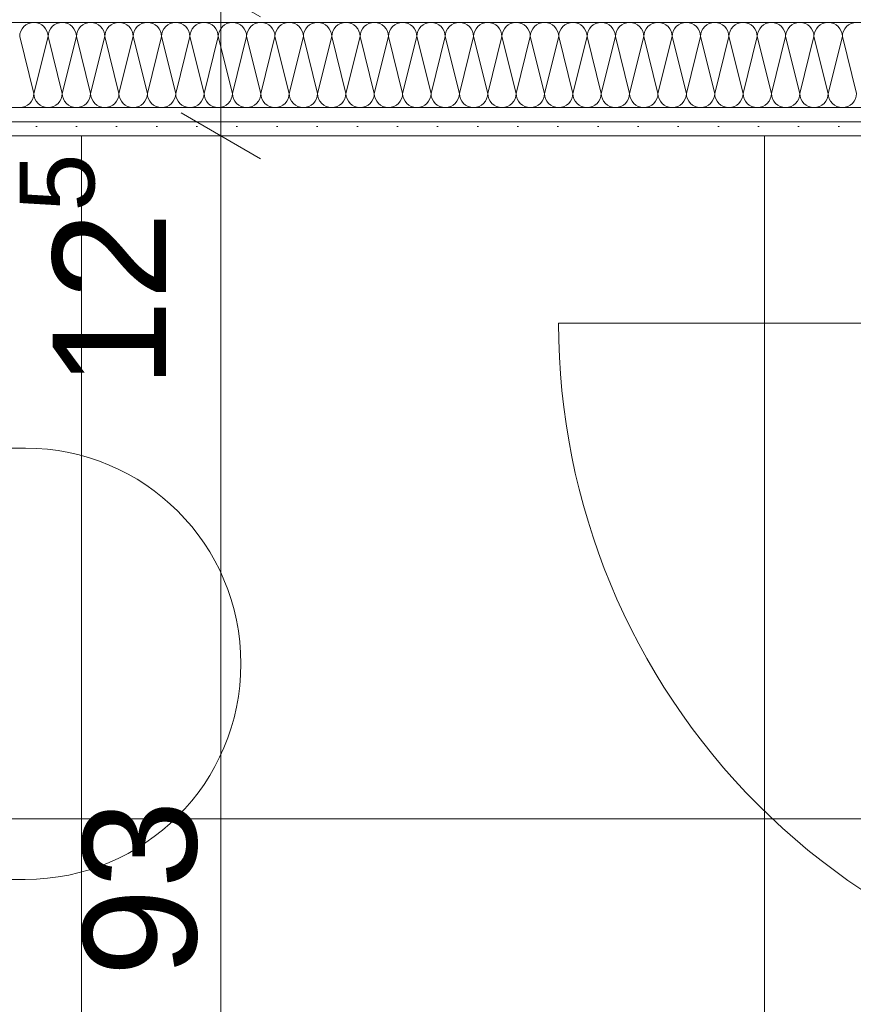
# Model space of a CAD drawing. Header units: metres. Extents: x -3.6 to 90.7, y -11.1 to 18.
# Tile 374 of 656: x 40.75 to 41.485, y 3.045 to 3.912. Entities that reach past the tile are written whole.
import ezdxf

# ---------------------------------------------------------------- set-up
doc = ezdxf.new("R2010")
doc.units = ezdxf.units.M
doc.header["$MEASUREMENT"] = 0
doc.linetypes.add('Wipeout_Contour', pattern=[1, 0, -1])
for name, color, linetype in [('152 - Bemaßung_ Beschriftung.Ausbau', 7, 'Continuous'), ('Neubau_606 - Struktur.Wand Innen Ausbau', 7, 'Continuous'), ('Neubau_650 - Abdeckung.Fußboden Aufbau', 7, 'Continuous'), ('Neubau_702 - Einrichtung.Möbel Sanitär', 7, 'Continuous')]:
    doc.layers.add(name, color=color, linetype=linetype)
doc.styles.add('ERSTELLTER_STIL_2', font='txt')
doc.dimstyles.new('ERSTELLTER_STIL__1', dxfattribs={"dimtxt": 0.1, "dimasz": 0.0532, "dimexe": 0.18, "dimexo": 0.0625, "dimgap": 0, "dimtad": 1, "dimzin": 0, "dimdsep": 46, "dimtxsty": 'ERSTELLTER_STIL_2', "dimblk": 'ARROWHEAD_2', "dimblk1": 'ARROWHEAD_2', "dimblk2": 'ARROWHEAD_2', "dimcen": 0.09, "dimse1": 1, "dimse2": 1, "dimclrd": 7, "dimclre": 7, "dimclrt": 7, "dimazin": 0, "dimtfac": 1, "dimtdec": 4, "dimtmove": 0, "dimatfit": 3, "dimfxl": 1, "dimtolj": 1, "dimtzin": 0, "dimarcsym": 0})
doc.dimstyles.new('ERSTELLTER_STIL__2', dxfattribs={"dimtxt": 0.1, "dimasz": 0.0532, "dimexe": 0.18, "dimexo": 0.0625, "dimgap": 0, "dimtad": 1, "dimzin": 0, "dimdsep": 46, "dimtxsty": 'ERSTELLTER_STIL_2', "dimblk": 'ARROWHEAD_2', "dimblk1": 'ARROWHEAD_2', "dimblk2": 'ARROWHEAD_2', "dimcen": 0.09, "dimse1": 1, "dimse2": 1, "dimclrd": 7, "dimclre": 7, "dimclrt": 7, "dimazin": 0, "dimtfac": 1, "dimtdec": 4, "dimtmove": 2, "dimatfit": 3, "dimfxl": 1, "dimtolj": 1, "dimtzin": 0, "dimarcsym": 0})
doc.dimstyles.new('ERSTELLTER_STIL__3', dxfattribs={"dimtxt": 0.1, "dimasz": 0.0532, "dimexe": 0.18, "dimexo": 0.0625, "dimgap": 0, "dimtad": 1, "dimtih": 1, "dimtoh": 1, "dimzin": 0, "dimdsep": 46, "dimtxsty": 'ERSTELLTER_STIL_2', "dimblk": 'ARROWHEAD_2', "dimblk1": 'ARROWHEAD_2', "dimblk2": 'ARROWHEAD_2', "dimcen": 0.09, "dimse1": 1, "dimse2": 1, "dimclrd": 7, "dimclre": 7, "dimclrt": 7, "dimazin": 0, "dimtfac": 1, "dimtdec": 4, "dimtmove": 0, "dimatfit": 3, "dimfxl": 1, "dimtolj": 1, "dimtzin": 0, "dimarcsym": 0})
pattern_1 = [(45, (0, 0), (-0.01767767, 0.01767767), [0, -0.025])]

# ---------------------------------------------------------------- blocks, each defined once
blk = doc.blocks.new('*X130')
at = {"layer": 'Neubau_606 - Struktur.Wand Innen Ausbau', "color": 7, "linetype": 'Continuous', "lineweight": 5}
for p, q in [((40.75, 3.8975), (40.7625, 3.8475)), ((40.775, 3.8975), (40.7625, 3.8475)), ((40.775, 3.8975), (40.7875, 3.8475)), ((40.8, 3.8975), (40.7875, 3.8475)), ((40.8, 3.8975), (40.8125, 3.8475)), ((40.825, 3.8975), (40.8125, 3.8475)), ((40.825, 3.8975), (40.8375, 3.8475)), ((40.85, 3.8975), (40.8375, 3.8475)), ((40.85, 3.8975), (40.8625, 3.8475)), ((40.875, 3.8975), (40.8625, 3.8475)), ((40.875, 3.8975), (40.8875, 3.8475)), ((40.9, 3.8975), (40.8875, 3.8475)), ((40.9, 3.8975), (40.9125, 3.8475)), ((40.925, 3.8975), (40.9125, 3.8475)), ((40.925, 3.8975), (40.9375, 3.8475)), ((40.95, 3.8975), (40.9375, 3.8475)), ((40.95, 3.8975), (40.9625, 3.8475)), ((40.975, 3.8975), (40.9625, 3.8475)), ((40.975, 3.8975), (40.9875, 3.8475)), ((41, 3.8975), (40.9875, 3.8475)), ((41, 3.8975), (41.0125, 3.8475)), ((41.025, 3.8975), (41.0125, 3.8475)), ((41.025, 3.8975), (41.0375, 3.8475)), ((41.05, 3.8975), (41.0375, 3.8475)), ((41.05, 3.8975), (41.0625, 3.8475)), ((41.075, 3.8975), (41.0625, 3.8475)), ((41.075, 3.8975), (41.0875, 3.8475)), ((41.1, 3.8975), (41.0875, 3.8475)), ((41.1, 3.8975), (41.1125, 3.8475)), ((41.125, 3.8975), (41.1125, 3.8475)), ((41.125, 3.8975), (41.1375, 3.8475)), ((41.15, 3.8975), (41.1375, 3.8475)), ((41.15, 3.8975), (41.1625, 3.8475)), ((41.175, 3.8975), (41.1625, 3.8475)), ((41.175, 3.8975), (41.1875, 3.8475)), ((41.2, 3.8975), (41.1875, 3.8475)), ((41.2, 3.8975), (41.2125, 3.8475)), ((41.225, 3.8975), (41.2125, 3.8475)), ((41.225, 3.8975), (41.2375, 3.8475)), ((41.25, 3.8975), (41.2375, 3.8475)), ((41.25, 3.8975), (41.2625, 3.8475)), ((41.275, 3.8975), (41.2625, 3.8475)), ((41.275, 3.8975), (41.2875, 3.8475)), ((41.3, 3.8975), (41.2875, 3.8475)), ((41.3, 3.8975), (41.3125, 3.8475)), ((41.325, 3.8975), (41.3125, 3.8475)), ((41.325, 3.8975), (41.3375, 3.8475)), ((41.35, 3.8975), (41.3375, 3.8475)), ((41.35, 3.8975), (41.3625, 3.8475)), ((41.375, 3.8975), (41.3625, 3.8475)), ((41.375, 3.8975), (41.3875, 3.8475)), ((41.4, 3.8975), (41.3875, 3.8475)), ((41.4, 3.8975), (41.4125, 3.8475)), ((41.425, 3.8975), (41.4125, 3.8475)), ((41.425, 3.8975), (41.4375, 3.8475)), ((41.45, 3.8975), (41.4375, 3.8475)), ((41.45, 3.8975), (41.4625, 3.8475)), ((41.475, 3.8975), (41.4625, 3.8475)), ((41.475, 3.8975), (41.4875, 3.8475))]:
    blk.add_line(p, q, dxfattribs=at)
for centre, start, end in [((40.7625, 3.8975), 89.99996, 179.99996), ((40.7625, 3.8975), 359.99996, 89.99996), ((40.7875, 3.8975), 89.99996, 179.99996), ((40.7875, 3.8975), 359.99996, 89.99996), ((40.8125, 3.8975), 89.99996, 179.99996), ((40.8125, 3.8975), 359.99996, 89.99996), ((40.8375, 3.8975), 89.99996, 179.99996), ((40.8375, 3.8975), 359.99996, 89.99996), ((40.8625, 3.8975), 89.99996, 179.99996), ((40.8625, 3.8975), 359.99996, 89.99996), ((40.8875, 3.8975), 89.99996, 179.99996), ((40.8875, 3.8975), 359.99996, 89.99996), ((40.9125, 3.8975), 89.99996, 179.99996), ((40.9125, 3.8975), 359.99996, 89.99996), ((40.9375, 3.8975), 89.99996, 179.99996), ((40.9375, 3.8975), 359.99996, 89.99996), ((40.9625, 3.8975), 89.99996, 179.99996), ((40.9625, 3.8975), 359.99996, 89.99996), ((40.9875, 3.8975), 89.99996, 179.99996), ((40.9875, 3.8975), 359.99996, 89.99996), ((41.0125, 3.8975), 89.99996, 179.99996), ((41.0125, 3.8975), 359.99996, 89.99996), ((41.0375, 3.8975), 89.99996, 179.99996), ((41.0375, 3.8975), 359.99996, 89.99996), ((41.0625, 3.8975), 89.99996, 179.99996), ((41.0625, 3.8975), 359.99996, 89.99996), ((41.0875, 3.8975), 89.99996, 179.99996), ((41.0875, 3.8975), 359.99996, 89.99996), ((41.1125, 3.8975), 89.99996, 179.99996), ((41.1125, 3.8975), 359.99996, 89.99996), ((41.1375, 3.8975), 89.99996, 179.99996), ((41.1375, 3.8975), 359.99996, 89.99996), ((41.1625, 3.8975), 89.99996, 179.99996), ((41.1625, 3.8975), 359.99996, 89.99996), ((41.1875, 3.8975), 89.99996, 179.99996), ((41.1875, 3.8975), 359.99996, 89.99996), ((41.2125, 3.8975), 89.99996, 179.99996), ((41.2125, 3.8975), 359.99996, 89.99996), ((41.2375, 3.8975), 89.99996, 179.99996), ((41.2375, 3.8975), 359.99996, 89.99996), ((41.2625, 3.8975), 89.99996, 179.99996), ((41.2625, 3.8975), 359.99996, 89.99996), ((41.2875, 3.8975), 89.99996, 179.99996), ((41.2875, 3.8975), 359.99996, 89.99996), ((41.3125, 3.8975), 89.99996, 179.99996), ((41.3125, 3.8975), 359.99996, 89.99996), ((41.3375, 3.8975), 89.99996, 179.99996), ((41.3375, 3.8975), 359.99996, 89.99996), ((41.3625, 3.8975), 89.99996, 179.99996), ((41.3625, 3.8975), 359.99996, 89.99996), ((41.3875, 3.8975), 89.99996, 179.99996), ((41.3875, 3.8975), 359.99996, 89.99996), ((41.4125, 3.8975), 89.99996, 179.99996), ((41.4125, 3.8975), 359.99996, 89.99996), ((41.4375, 3.8975), 89.99996, 179.99996), ((41.4375, 3.8975), 359.99996, 89.99996), ((41.4625, 3.8975), 89.99996, 179.99996), ((41.4625, 3.8975), 359.99996, 89.99996), ((41.4875, 3.8975), 89.99996, 179.99996), ((40.75, 3.8475), 269.99996, 359.99996), ((40.775, 3.8475), 179.99996, 269.99996), ((40.775, 3.8475), 269.99996, 359.99996), ((40.8, 3.8475), 179.99996, 269.99996), ((40.8, 3.8475), 269.99996, 359.99996), ((40.825, 3.8475), 179.99996, 269.99996), ((40.825, 3.8475), 269.99996, 359.99996), ((40.85, 3.8475), 179.99996, 269.99996), ((40.85, 3.8475), 269.99996, 359.99996), ((40.875, 3.8475), 179.99996, 269.99996), ((40.875, 3.8475), 269.99996, 359.99996), ((40.9, 3.8475), 179.99996, 269.99996), ((40.9, 3.8475), 269.99996, 359.99996), ((40.925, 3.8475), 179.99996, 269.99996), ((40.925, 3.8475), 269.99996, 359.99996), ((40.95, 3.8475), 179.99996, 269.99996), ((40.95, 3.8475), 269.99996, 359.99996), ((40.975, 3.8475), 179.99996, 269.99996), ((40.975, 3.8475), 269.99996, 359.99996), ((41, 3.8475), 179.99996, 269.99996), ((41, 3.8475), 269.99996, 359.99996), ((41.025, 3.8475), 179.99996, 269.99996), ((41.025, 3.8475), 269.99996, 359.99996), ((41.05, 3.8475), 179.99996, 269.99996), ((41.05, 3.8475), 269.99996, 359.99996), ((41.075, 3.8475), 179.99996, 269.99996), ((41.075, 3.8475), 269.99996, 359.99996), ((41.1, 3.8475), 179.99996, 269.99996), ((41.1, 3.8475), 269.99996, 359.99996), ((41.125, 3.8475), 179.99996, 269.99996), ((41.125, 3.8475), 269.99996, 359.99996), ((41.15, 3.8475), 179.99996, 269.99996), ((41.15, 3.8475), 269.99996, 359.99996), ((41.175, 3.8475), 179.99996, 269.99996), ((41.175, 3.8475), 269.99996, 359.99996), ((41.2, 3.8475), 179.99996, 269.99996), ((41.2, 3.8475), 269.99996, 359.99996), ((41.225, 3.8475), 179.99996, 269.99996), ((41.225, 3.8475), 269.99996, 359.99996), ((41.25, 3.8475), 179.99996, 269.99996), ((41.25, 3.8475), 269.99996, 359.99996), ((41.275, 3.8475), 179.99996, 269.99996), ((41.275, 3.8475), 269.99996, 359.99996), ((41.3, 3.8475), 179.99996, 269.99996), ((41.3, 3.8475), 269.99996, 359.99996), ((41.325, 3.8475), 179.99996, 269.99996), ((41.325, 3.8475), 269.99996, 359.99996), ((41.35, 3.8475), 179.99996, 269.99996), ((41.35, 3.8475), 269.99996, 359.99996), ((41.375, 3.8475), 179.99996, 269.99996), ((41.375, 3.8475), 269.99996, 359.99996), ((41.4, 3.8475), 179.99996, 269.99996), ((41.4, 3.8475), 269.99996, 359.99996), ((41.425, 3.8475), 179.99996, 269.99996), ((41.425, 3.8475), 269.99996, 359.99996), ((41.45, 3.8475), 179.99996, 269.99996), ((41.45, 3.8475), 269.99996, 359.99996), ((41.475, 3.8475), 179.99996, 269.99996), ((41.475, 3.8475), 269.99996, 359.99996)]:
    blk.add_arc(centre, 0.0125, start, end, dxfattribs=at)
blk = doc.blocks.new('*D596')
at = {"layer": '152 - Bemaßung_ Beschriftung.Ausbau', "color": 7, "linetype": 'Continuous', "lineweight": 5}
for p, q in [((40.37997, 2.09752), (40.37997, 2.20252)), ((41.82994, 2.09752), (41.82994, 2.20252)), ((40.40018, 2.18502), (40.35977, 2.11502)), ((41.85015, 2.18502), (41.80973, 2.11502)), ((40.37997, 2.15002), (41.82994, 2.15002))]:
    blk.add_line(p, q, dxfattribs=at)
at = {"layer": '152 - Bemaßung_ Beschriftung.Ausbau', "color": 7, "lineweight": 5, "char_height": 0.1, "attachment_point": 7, "style": 'ERSTELLTER_STIL_2'}
for s, insert in [('\\A1;{\\pql;\\fArial|b0|i0|c0|p38;1,45}', (40.93399, 2.17002)), ('\\A1;{\\pql;\\fArial|b0|i0|c0|p38;3}', (41.73382, 2.17002))]:
    blk.add_mtext(s, dxfattribs=dict(at, insert=insert))
blk = doc.blocks.new('ARROWHEAD_2')
at = {"color": 0, "linetype": 'Continuous', "lineweight": 0}
for p, q in [((-0.378, -0.655), (0.378, 0.655)), ((0, 0), (-1, 0))]:
    blk.add_line(p, q, dxfattribs=at)
blk = doc.blocks.new('*D611')
at = {"layer": '152 - Bemaßung_ Beschriftung.Ausbau', "color": 7, "linetype": 'Continuous', "lineweight": 5}
for p, q in [((45.78033, 0.245), (45.78033, 3.72)), ((45.74533, 0.26521), (45.81533, 0.22479)), ((45.83283, 0.245), (45.72783, 0.245)), ((45.78033, 0.005), (45.78033, 0.245)), ((45.74533, 0.02521), (45.81533, -0.01521)), ((45.83283, 0.005), (45.72783, 0.005)), ((45.78033, -0.02923), (45.78033, 0.005))]:
    blk.add_line(p, q, dxfattribs=at)
at = {"color": 254, "linetype": 'Wipeout_Contour', "lineweight": 0, "ltscale": 182.85335}
blk.add_wipeout([(45.78176, 0.02769), (45.78176, 0.22231), (45.6389, 0.22231), (45.6389, 0.02769)], dxfattribs=at).dxf.layer = '152 - Bemaßung_ Beschriftung.Ausbau'
at = {"layer": '152 - Bemaßung_ Beschriftung.Ausbau', "color": 7, "lineweight": 5, "insert": (45.76033, 0.04911), "char_height": 0.1, "attachment_point": 7, "rotation": 90, "style": 'ERSTELLTER_STIL_2'}
blk.add_mtext('\\A1;{\\pql;\\fArial|b0|i0|c0|p38;24}', dxfattribs=at)
blk = doc.blocks.new('*D612')
at = {"layer": '152 - Bemaßung_ Beschriftung.Ausbau', "color": 7, "linetype": 'Continuous', "lineweight": 5}
for p, q in [((45.74533, 3.7402), (45.81533, 3.69979)), ((45.83283, 3.72), (45.72783, 3.72)), ((45.78033, 0.245), (45.78033, 3.72)), ((45.74533, 0.26521), (45.81533, 0.22479))]:
    blk.add_line(p, q, dxfattribs=at)
at = {"layer": '152 - Bemaßung_ Beschriftung.Ausbau', "color": 7, "lineweight": 5, "char_height": 0.1, "attachment_point": 7, "rotation": 90, "style": 'ERSTELLTER_STIL_2'}
for s, insert in [('\\A1;{\\pql;\\fArial|b0|i0|c0|p38;17\\fArial|b0|i0|c0|p38;\\A1{\\H.66x;\\S5^  ;}}', (45.76142, 3.49791)), ('\\A1;{\\pql;\\fArial|b0|i0|c0|p38;3,47\\fArial|b0|i0|c0|p38;\\A1{\\H.66x;\\S5^  ;}}', (45.77974, 1.7235))]:
    blk.add_mtext(s, dxfattribs=dict(at, insert=insert))
blk = doc.blocks.new('*D631')
at = {"layer": '152 - Bemaßung_ Beschriftung.Ausbau', "color": 7, "linetype": 'Continuous', "lineweight": 5}
for p, q in [((40.8922, 3.83021), (40.9622, 3.78979)), ((40.9797, 3.81), (40.8747, 3.81)), ((40.9272, 2.87998), (40.9272, 3.81)), ((40.8922, 2.90018), (40.9622, 2.85977)), ((40.9797, 2.87998), (40.8747, 2.87998))]:
    blk.add_line(p, q, dxfattribs=at)
at = {"layer": '152 - Bemaßung_ Beschriftung.Ausbau', "color": 7, "lineweight": 5, "char_height": 0.1, "attachment_point": 7, "rotation": 90, "style": 'ERSTELLTER_STIL_2'}
for s, insert in [('\\A1;{\\pql;\\fArial|b0|i0|c0|p38;12\\fArial|b0|i0|c0|p38;\\A1{\\H.66x;\\S5^  ;}}', (40.90829, 3.58791)), ('\\A1;{\\pql;\\fArial|b0|i0|c0|p38;93}', (40.9072, 3.06935))]:
    blk.add_mtext(s, dxfattribs=dict(at, insert=insert))
blk = doc.blocks.new('*D632')
at = {"layer": '152 - Bemaßung_ Beschriftung.Ausbau', "color": 7, "linetype": 'Continuous', "lineweight": 5}
for p, q in [((40.8922, 3.95521), (40.9622, 3.91479)), ((40.9797, 3.935), (40.8747, 3.935)), ((40.9272, 3.81), (40.9272, 3.935)), ((40.8922, 3.83021), (40.9622, 3.78979)), ((40.9797, 3.81), (40.8747, 3.81))]:
    blk.add_line(p, q, dxfattribs=at)

msp = doc.modelspace()

# ---------------------------------------------------------------- hatches: boundary and pattern name
at = {"layer": 'Neubau_606 - Struktur.Wand Innen Ausbau', "linetype": 'Continuous', "lineweight": 0, "true_color": 0x000000}
h = msp.add_hatch(dxfattribs=at)
h.set_pattern_fill('Gips_0001', color=18, style=0, pattern_type=2)
h.set_pattern_definition(pattern_1)
h.paths.add_polyline_path([(40.12997, 3.9225), (40.12997, 3.91), (42.32499, 3.91), (42.32499, 3.9225)])
h = msp.add_hatch(dxfattribs=at)
h.set_pattern_fill('Gips_0001', color=18, style=0, pattern_type=2)
h.set_pattern_definition(pattern_1)
h.paths.add_polyline_path([(40.12997, 3.8225), (42.32499, 3.8225), (42.32499, 3.835), (40.12997, 3.835)])
h = msp.add_hatch(dxfattribs=at)
h.set_pattern_fill('Gips_0001', color=18, style=0, pattern_type=2)
h.set_pattern_definition(pattern_1)
h.paths.add_polyline_path([(42.32499, 3.8225), (40.12997, 3.8225), (40.12997, 3.81), (42.32499, 3.81)])
at = {"layer": 'Neubau_650 - Abdeckung.Fußboden Aufbau', "linetype": 'Continuous', "lineweight": 13, "true_color": 0xafafaf}
h = msp.add_hatch(dxfattribs=at)
h.set_pattern_fill('Raster_60x60_Fuge_2mm_0001', color=253, style=0, pattern_type=2)
h.set_pattern_definition([(0, (42.61, 3.81), (0, 0.602), []), (90, (42.61, 3.81), (-0.602, 0), [])])
h.paths.add_polyline_path([(42.32499, 3.81), (40.37997, 3.81), (40.37997, 0.255), (43.54499, 0.255), (43.54499, 0.33, -0.414214), (43.49499, 0.28, -0.414214), (43.44499, 0.33, -0.414214), (43.39499, 0.28, -0.414214), (43.34499, 0.33, -0.414214), (43.39499, 0.38, -0.414214), (43.44499, 0.33, -0.414214), (43.49499, 0.38, -0.414214), (43.54499, 0.33), (43.54499, 3.81), (43.20999, 3.81), (43.20999, 3.935), (42.32499, 3.935)])

# ---------------------------------------------------------------- linework, layer by layer
at = {"layer": 'Neubau_606 - Struktur.Wand Innen Ausbau', "color": 1, "linetype": 'Continuous', "lineweight": 5}
for p, q in [((42.32499, 3.91), (40.12997, 3.91)), ((40.12997, 3.835), (42.32499, 3.835)), ((40.12997, 3.8225), (42.32499, 3.8225))]:
    msp.add_line(p, q, dxfattribs=at)
at = {"layer": 'Neubau_606 - Struktur.Wand Innen Ausbau', "color": 1, "linetype": 'Continuous', "lineweight": 5, "flags": 128}
msp.add_lwpolyline([(40.37997, 3.81), (42.32499, 3.81)], dxfattribs=at)
at = {"layer": 'Neubau_650 - Abdeckung.Fußboden Aufbau', "color": 1, "linetype": 'Continuous', "lineweight": 13, "flags": 128}
msp.add_lwpolyline([(43.54499, 0.33), (43.54499, 0.255), (40.37997, 0.255), (40.37997, 3.81), (42.32499, 3.81), (42.32499, 3.935)], dxfattribs=at)
at = {"layer": 'Neubau_702 - Einrichtung.Möbel Sanitär', "color": 1, "linetype": 'Continuous', "lineweight": 13}
msp.add_line((41.82494, 3.64496), (41.22494, 3.64496), dxfattribs=at)
at = {"layer": 'Neubau_702 - Einrichtung.Möbel Sanitär', "color": 1, "linetype": 'Continuous', "lineweight": 9, "flags": 128}
msp.add_lwpolyline([(40.47501, 3.53498), (40.75498, 3.53497, -1), (40.75497, 3.15497), (40.475, 3.15498), (40.39497, 3.15498, -0.414214), (40.37997, 3.16998), (40.37998, 3.51998, -0.414214), (40.39498, 3.53498)], format="xyb", close=True, dxfattribs=at)
at = {"layer": 'Neubau_702 - Einrichtung.Möbel Sanitär', "color": 1, "linetype": 'Continuous', "lineweight": 9}
msp.add_arc((41.82494, 3.64496), 0.6, 179.99998, 269.99998, dxfattribs=at)

# ---------------------------------------------------------------- block references
at = {"layer": 'Neubau_606 - Struktur.Wand Innen Ausbau', "color": 1, "lineweight": 13}
msp.add_blockref('*X130', (0, 0), dxfattribs=at)

# ---------------------------------------------------------------- dimensions: what is measured, and where the dimension line sits
at = {"layer": '152 - Bemaßung_ Beschriftung.Ausbau', "color": 7, "linetype": 'Continuous', "lineweight": 5}
dim = msp.add_linear_dim(base=(40.927200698, 3.9349995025), p1=(42.3249889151, 3.8099995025), p2=(42.3249889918, 3.9349995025), angle=90, dimstyle='ERSTELLTER_STIL__1', dxfattribs=at)
dim.commit()
dim.dimension.update_dxf_attribs({"geometry": '*D632', "text_midpoint": (40.8572006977, 3.799207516), "dimtype": 160, "text_rotation": 90})
dim = msp.add_linear_dim(base=(41.82994, 2.15002), p1=(40.37997, 3.81), p2=(41.82994, 3.81), dimstyle='ERSTELLTER_STIL__3', dxfattribs=at)
dim.commit()
dim.dimension.update_dxf_attribs({"geometry": '*D596', "text_midpoint": (41.06387, 2.22002), "dimtype": 160})

# ---------------------------------------------------------------- next in the draw order: dimensions: what is measured, and where the dimension line sits
dim = msp.add_linear_dim(base=(45.78033, 0.245), p1=(45.78033, 0.005), p2=(22.1775, 0.245), angle=90, dimstyle='ERSTELLTER_STIL__1', dxfattribs=at)
dim.commit()
dim.dimension.update_dxf_attribs({"geometry": '*D611', "text_midpoint": (45.71033, 0.12535), "dimtype": 160, "text_rotation": 90})

# ---------------------------------------------------------------- next in the draw order: dimensions: what is measured, and where the dimension line sits
for base, p1, p2, dimstyle, picture, middle in [((40.9272, 3.81), (41.85995, 2.87998), (42.32499, 3.81), 'ERSTELLTER_STIL__2', '*D631', (40.8572, 3.14559)), ((45.780333, 3.719998), (22.1775, 0.245), (44.709987, 3.719998), 'ERSTELLTER_STIL__1', '*D612', (45.710333, 1.988441))]:
    dim = msp.add_linear_dim(base=base, p1=p1, p2=p2, angle=90, dimstyle=dimstyle, dxfattribs=at)
    dim.commit()
    dim.dimension.update_dxf_attribs({"geometry": picture, "text_midpoint": middle, "dimtype": 160, "text_rotation": 90})

doc.saveas('drawing.dxf')
